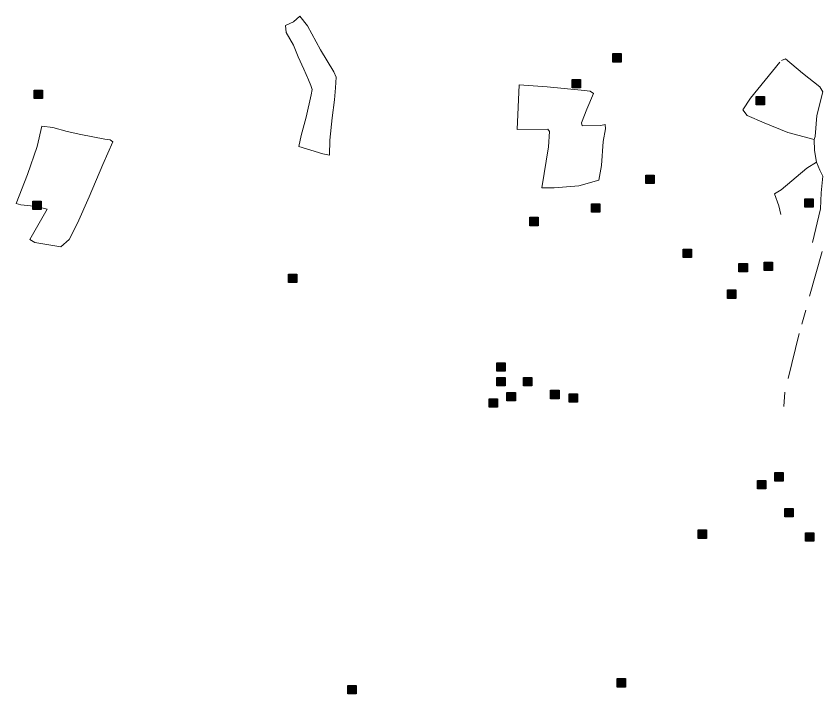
# Model space of a CAD drawing. Extents: x 445.4 to 500, y 8728.7 to 8784.
# Drawn here: x 488.78 to 494.34, y 8733.41 to 8738.08 of the extents above; entities that cross this region are included whole.
import ezdxf

# ---------------------------------------------------------------- set-up
doc = ezdxf.new("R2010")
doc.units = 0
doc.header["$LTSCALE"] = 0.064
doc.linetypes.add('DOT_DASHED', pattern=[7.7, 5, -1.2, 0.3, -1.2])
doc.layers.add('2', color=7, linetype='Continuous', lineweight=25)
doc.layers.add('22', color=7, linetype='DOT_DASHED', lineweight=13)

msp = doc.modelspace()

# ---------------------------------------------------------------- hatches: boundary and pattern name
at = {"layer": '2'}
for points in [[(492.8915, 8737.8223), (492.9495, 8737.8223), (492.9495, 8737.7643), (492.8915, 8737.7643)], [(492.6105, 8737.6448), (492.6685, 8737.6448), (492.6685, 8737.5868), (492.6105, 8737.5868)], [(488.9086, 8737.5709), (488.9666, 8737.5709), (488.9666, 8737.5129), (488.9086, 8737.5129)], [(493.8773, 8737.5264), (493.9353, 8737.5264), (493.9353, 8737.4684), (493.8773, 8737.4684)], [(493.1182, 8736.9859), (493.1762, 8736.9859), (493.1762, 8736.9279), (493.1182, 8736.9279)], [(494.2125, 8736.8232), (494.2705, 8736.8232), (494.2705, 8736.7652), (494.2125, 8736.7652)], [(488.8988, 8736.8065), (488.9568, 8736.8065), (488.9568, 8736.7485), (488.8988, 8736.7485)], [(492.7436, 8736.7887), (492.8016, 8736.7887), (492.8016, 8736.7307), (492.7436, 8736.7307)], [(492.3197, 8736.695), (492.3777, 8736.695), (492.3777, 8736.637), (492.3197, 8736.637)], [(493.3746, 8736.476), (493.4326, 8736.476), (493.4326, 8736.418), (493.3746, 8736.418)], [(493.759, 8736.3773), (493.817, 8736.3773), (493.817, 8736.3193), (493.759, 8736.3193)], [(493.9316, 8736.3872), (493.9896, 8736.3872), (493.9896, 8736.3292), (493.9316, 8736.3292)], [(490.6585, 8736.3034), (490.7165, 8736.3034), (490.7165, 8736.2454), (490.6585, 8736.2454)], [(493.6802, 8736.1949), (493.7382, 8736.1949), (493.7382, 8736.1369), (493.6802, 8736.1369)], [(492.093, 8735.6941), (492.151, 8735.6941), (492.151, 8735.6361), (492.093, 8735.6361)], [(492.093, 8735.5932), (492.151, 8735.5932), (492.151, 8735.5352), (492.093, 8735.5352)], [(492.2753, 8735.5932), (492.3333, 8735.5932), (492.3333, 8735.5352), (492.2753, 8735.5352)], [(492.162, 8735.4896), (492.22, 8735.4896), (492.22, 8735.4316), (492.162, 8735.4316)], [(492.4627, 8735.5044), (492.5207, 8735.5044), (492.5207, 8735.4464), (492.4627, 8735.4464)], [(492.0391, 8735.4464), (492.0971, 8735.4464), (492.0971, 8735.3884), (492.0391, 8735.3884)], [(492.5908, 8735.4798), (492.6488, 8735.4798), (492.6488, 8735.4218), (492.5908, 8735.4218)], [(494.0055, 8734.9373), (494.0635, 8734.9373), (494.0635, 8734.8793), (494.0055, 8734.8793)], [(493.8872, 8734.883), (493.9452, 8734.883), (493.9452, 8734.825), (493.8872, 8734.825)], [(494.0745, 8734.6907), (494.1325, 8734.6907), (494.1325, 8734.6327), (494.0745, 8734.6327)], [(493.4781, 8734.5427), (493.5361, 8734.5427), (493.5361, 8734.4847), (493.4781, 8734.4847)], [(494.2175, 8734.523), (494.2755, 8734.523), (494.2755, 8734.465), (494.2175, 8734.465)], [(492.9211, 8733.5189), (492.9791, 8733.5189), (492.9791, 8733.4609), (492.9211, 8733.4609)], [(491.067, 8733.4719), (491.125, 8733.4719), (491.125, 8733.4139), (491.067, 8733.4139)]]:
    msp.add_hatch(color=256, dxfattribs=at).paths.add_polyline_path(points)

# ---------------------------------------------------------------- linework, layer by layer
for points in [[(492.8915, 8737.8223), (492.9495, 8737.8223), (492.9495, 8737.7643), (492.8915, 8737.7643)], [(492.6105, 8737.6448), (492.6685, 8737.6448), (492.6685, 8737.5868), (492.6105, 8737.5868)], [(488.9086, 8737.5709), (488.9666, 8737.5709), (488.9666, 8737.5129), (488.9086, 8737.5129)], [(493.8773, 8737.5264), (493.9353, 8737.5264), (493.9353, 8737.4684), (493.8773, 8737.4684)], [(493.1182, 8736.9859), (493.1762, 8736.9859), (493.1762, 8736.9279), (493.1182, 8736.9279)], [(494.2125, 8736.8232), (494.2705, 8736.8232), (494.2705, 8736.7652), (494.2125, 8736.7652)], [(488.8988, 8736.8065), (488.9568, 8736.8065), (488.9568, 8736.7485), (488.8988, 8736.7485)], [(492.7436, 8736.7887), (492.8016, 8736.7887), (492.8016, 8736.7307), (492.7436, 8736.7307)], [(492.3197, 8736.695), (492.3777, 8736.695), (492.3777, 8736.637), (492.3197, 8736.637)], [(493.3746, 8736.476), (493.4326, 8736.476), (493.4326, 8736.418), (493.3746, 8736.418)], [(493.759, 8736.3773), (493.817, 8736.3773), (493.817, 8736.3193), (493.759, 8736.3193)], [(493.9316, 8736.3872), (493.9896, 8736.3872), (493.9896, 8736.3292), (493.9316, 8736.3292)], [(490.6585, 8736.3034), (490.7165, 8736.3034), (490.7165, 8736.2454), (490.6585, 8736.2454)], [(493.6802, 8736.1949), (493.7382, 8736.1949), (493.7382, 8736.1369), (493.6802, 8736.1369)], [(492.093, 8735.6941), (492.151, 8735.6941), (492.151, 8735.6361), (492.093, 8735.6361)], [(492.093, 8735.5932), (492.151, 8735.5932), (492.151, 8735.5352), (492.093, 8735.5352)], [(492.2753, 8735.5932), (492.3333, 8735.5932), (492.3333, 8735.5352), (492.2753, 8735.5352)], [(492.162, 8735.4896), (492.22, 8735.4896), (492.22, 8735.4316), (492.162, 8735.4316)], [(492.4627, 8735.5044), (492.5207, 8735.5044), (492.5207, 8735.4464), (492.4627, 8735.4464)], [(492.0391, 8735.4464), (492.0971, 8735.4464), (492.0971, 8735.3884), (492.0391, 8735.3884)], [(492.5908, 8735.4798), (492.6488, 8735.4798), (492.6488, 8735.4218), (492.5908, 8735.4218)], [(494.0055, 8734.9373), (494.0635, 8734.9373), (494.0635, 8734.8793), (494.0055, 8734.8793)], [(493.8872, 8734.883), (493.9452, 8734.883), (493.9452, 8734.825), (493.8872, 8734.825)], [(494.0745, 8734.6907), (494.1325, 8734.6907), (494.1325, 8734.6327), (494.0745, 8734.6327)], [(493.4781, 8734.5427), (493.5361, 8734.5427), (493.5361, 8734.4847), (493.4781, 8734.4847)], [(494.2175, 8734.523), (494.2755, 8734.523), (494.2755, 8734.465), (494.2175, 8734.465)], [(492.9211, 8733.5189), (492.9791, 8733.5189), (492.9791, 8733.4609), (492.9211, 8733.4609)], [(491.067, 8733.4719), (491.125, 8733.4719), (491.125, 8733.4139), (491.067, 8733.4139)]]:
    msp.add_lwpolyline(points, close=True, dxfattribs=at)
at = {"layer": '22'}
for points in [[(490.7309, 8737.1837), (490.8956, 8737.1321), (490.9408, 8737.1224), (490.944, 8737.2256), (490.9602, 8737.3804), (490.9763, 8737.503), (490.9828, 8737.5868), (490.986, 8737.661), (490.9698, 8737.6964), (490.8794, 8737.848), (490.789, 8738.0124), (490.7374, 8738.0802), (490.6922, 8738.0415), (490.6373, 8738.0157), (490.6437, 8737.9673), (490.6922, 8737.8802), (490.7245, 8737.7996), (490.7632, 8737.7158), (490.7955, 8737.6416), (490.8116, 8737.6029), (490.8213, 8737.5739), (490.8149, 8737.5384), (490.7793, 8737.3836), (490.7471, 8737.2579)], [(492.247, 8737.6069), (492.2329, 8737.2993), (492.4448, 8737.3022), (492.4561, 8737.2852), (492.4476, 8737.1808), (492.4024, 8736.8987), (492.4872, 8736.8987), (492.6567, 8736.9128), (492.7943, 8736.9508), (492.8121, 8737.051), (492.8234, 8737.2175), (492.8403, 8737.305), (492.8375, 8737.3332), (492.8093, 8737.3276), (492.6793, 8737.3247), (492.6765, 8737.3445), (492.7132, 8737.4404), (492.7584, 8737.5476), (492.7358, 8737.5646), (492.6737, 8737.5702), (492.4392, 8737.5928)], [(488.9984, 8736.7514), (488.8779, 8736.5429), (488.9127, 8736.5215), (489.0921, 8736.4921), (489.1483, 8736.5429), (489.2072, 8736.6552), (489.2874, 8736.8369), (489.3811, 8737.0588), (489.4507, 8737.2141), (489.4319, 8737.2275), (489.3945, 8737.2328), (489.2285, 8737.2649), (489.1348, 8737.2863), (489.0358, 8737.313), (488.9609, 8737.3237), (488.9287, 8737.1821), (488.8618, 8736.9896), (488.7842, 8736.7891), (488.8163, 8736.7811), (488.9261, 8736.7704)]]:
    msp.add_lwpolyline(points, close=True, dxfattribs=at)
for points in [[(493.786, 8737.4339), (493.8382, 8737.5148), (494.0514, 8737.775), (494.079, 8737.7869), (494.1974, 8737.6883), (494.3159, 8737.5937), (494.3356, 8737.5582), (494.2961, 8737.3966), (494.2842, 8737.2506), (494.2766, 8737.2298)], [(493.786, 8737.4339), (493.8145, 8737.3966), (493.9329, 8737.3453), (494.0948, 8737.2783), (494.2766, 8737.2298)], [(494.2766, 8737.2298), (494.2797, 8737.1545), (494.2929, 8737.0756)], [(494.2929, 8737.0756), (494.2252, 8737.0338), (494.049, 8736.8846), (494.0044, 8736.8578), (494.0334, 8736.7732), (494.0466, 8736.7151)], [(494.2929, 8737.0756), (494.3148, 8737.0185), (494.3366, 8736.9773), (494.3238, 8736.8643), (494.3198, 8736.7539), (494.2651, 8736.522)], [(494.332, 8736.4608), (494.1735, 8735.8952), (494.0747, 8735.4909), (494.0682, 8735.3918)]]:
    msp.add_lwpolyline(points, dxfattribs=at)

doc.saveas('drawing.dxf')
